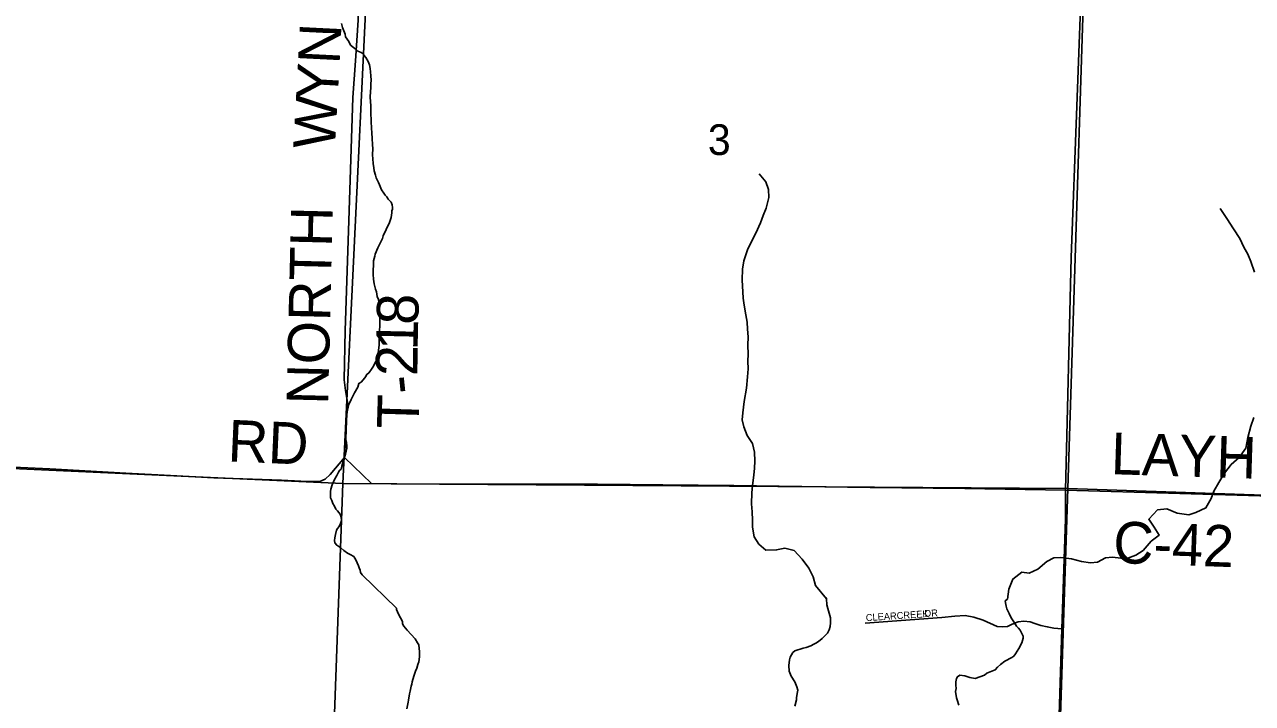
# Model space of a CAD drawing. Extents: x 1310247 to 1552180, y 377264 to 706493.
# Drawn here: x 1327940 to 1336785, y 507946 to 512834 of the extents above; entities that cross this region are included whole.
import ezdxf

# ---------------------------------------------------------------- set-up
doc = ezdxf.new("R2010")
doc.units = 0
for name, color, linetype in [('GM_X_County_Road', 7, 'Continuous'), ('GM_X_County_Road_Text', 7, 'Continuous'), ('GM_X_Minor_River', 7, 'Continuous'), ('GM_X_Section', 7, 'Continuous'), ('GM_X_Section_Text', 7, 'Continuous'), ('GM_X_Township_Road', 7, 'Continuous'), ('GM_X_Township_Road_Text', 7, 'Continuous'), ('GM_X_Township_Subdivision', 7, 'Continuous'), ('GM_X_Township_Subdivision_Text', 7, 'Continuous')]:
    doc.layers.add(name, color=color, linetype=linetype)

msp = doc.modelspace()

# ---------------------------------------------------------------- linework, layer by layer
at = {"layer": 'GM_X_County_Road'}
for points in [[(1335439.3, 509482.1), (1335480.3, 511155.7), (1335602.2, 514427.6), (1335604.9, 514541)], [(1335291.7, 504215.6), (1335326.7, 505321.7), (1335352.9, 506544.2), (1335413.2, 508482.2), (1335437.6, 509275.5), (1335439.3, 509482.1)], [(1335439.3, 509482.1), (1337084.7, 509432.4), (1338011, 509406.4), (1339632, 509344.7), (1340182.7, 509325.2), (1340609.9, 509307.8), (1340852, 509305.7), (1341147.7, 509295.9), (1341228.9, 509279.7), (1341321.5, 509219.6), (1342143.5, 508569.8), (1342574.1, 508231.8), (1343163.8, 507778.6), (1343331.1, 507658.4), (1343539, 507517), (1343771.3, 507356.2), (1344377.3, 506860.7), (1344648.6, 506630), (1344811, 506475.7), (1344961, 506294.1), (1345317.9, 505886), (1345501.5, 505723.6), (1345654.2, 505589.5)]]:
    msp.add_lwpolyline(points, dxfattribs=at)
at = {"layer": 'GM_X_Minor_River'}
for points in [[(1330583.8, 511461.7), (1330586.2, 511477.7), (1330586.6, 511491.8), (1330590.8, 511503.7), (1330591.2, 511517.7), (1330587.6, 511535.9), (1330582, 511556.1), (1330560.4, 511576.7), (1330550.8, 511592.9), (1330537, 511605.3), (1330529.3, 511619.6), (1330511.8, 511644), (1330496.6, 511680.5), (1330488.9, 511696.8), (1330473.6, 511731.3), (1330468, 511749.4), (1330458.8, 511781.8), (1330455.2, 511801.9), (1330451.9, 511834.1), (1330448.7, 511868.3), (1330447.4, 511896.4), (1330448.4, 511940.5), (1330447, 511968.6), (1330444.1, 512014.8), (1330440.9, 512051), (1330439.8, 512091.1), (1330436.8, 512133.3), (1330434.5, 512205.6), (1330433.5, 512249.7), (1330430.9, 512310), (1330431.8, 512352.1), (1330434.5, 512378.1), (1330435.2, 512408.1), (1330437.8, 512434.2), (1330434.5, 512464.3), (1330433.1, 512492.4), (1330429.7, 512518.6), (1330424.3, 512544.8), (1330414.8, 512567.1), (1330399.4, 512595.6), (1330385.7, 512612), (1330379.9, 512624.1), (1330364.1, 512632.6), (1330340.2, 512643.2), (1330328.4, 512653.5), (1330310.7, 512668), (1330289, 512686.6), (1330275.6, 512713), (1330252.3, 512745.7), (1330248.7, 512763.8), (1330229.7, 512812.4), (1330224.4, 512842.6)], [(1333231.6, 511759.2), (1333280.6, 511702), (1333299.5, 511647.5), (1333302.3, 511589.3), (1333282.6, 511511.5), (1333261.4, 511459.7), (1333242.2, 511406), (1333208.6, 511332.5), (1333177.2, 511272.9), (1333147.8, 511211.3), (1333122.1, 511133.6), (1333110.8, 511073.7), (1333109.2, 510995.5), (1333116.5, 510865), (1333123.4, 510812.7), (1333136, 510744.2), (1333144.9, 510689.9), (1333147.8, 510639.7), (1333152.7, 510585.4), (1333151.4, 510525.2), (1333152.1, 510461), (1333151, 510410.9), (1333151.9, 510354.8), (1333148.6, 510296.6), (1333140.9, 510216.6), (1333124.9, 510120.6), (1333113.1, 510038.6), (1333110, 509988.5), (1333121, 509938.2), (1333145.8, 509875.5), (1333182.7, 509818.5), (1333197.4, 509756.1), (1333200, 509689.8), (1333199, 509639.7), (1333193.9, 509589.6), (1333184.3, 509515.6), (1333179.2, 509461.6), (1333177.5, 509383.4), (1333180.3, 509325.1), (1333183.1, 509264.9), (1333184, 509214.8), (1333196.6, 509144.3), (1333229.6, 509093.5), (1333280.8, 509048.3), (1333357.1, 509050.7), (1333417.6, 509063.5), (1333483.5, 509048.1), (1333542.3, 508984.8), (1333589.1, 508919.6), (1333619.9, 508856.8), (1333638.7, 508796.2), (1333717.3, 508699.9)], [(1336553, 511510.6), (1336599.6, 511437.4), (1336648.2, 511364.2), (1336694.9, 511293), (1336723.7, 511232.3), (1336750.7, 511179.6), (1336773.7, 511126.9), (1336800.1, 511050.2)], [(1330618.5, 508631.5), (1330371.1, 508871.6), (1330361.4, 508887.9), (1330357.8, 508906), (1330350.1, 508922.3), (1330346.5, 508936.4), (1330327.4, 508981), (1330311.9, 509003.5), (1330286.1, 509018.1), (1330266.2, 509026.7), (1330240.6, 509047.4), (1330219, 509066), (1330189.3, 509084.7), (1330175.6, 509101.1), (1330174, 509119.2), (1330174.4, 509137.3), (1330179, 509161.2), (1330187.8, 509193.1), (1330194.1, 509205), (1330206.5, 509220.7), (1330217, 509242.5), (1330221.4, 509256.4), (1330223.7, 509268.4), (1330222, 509282.5), (1330218.2, 509294.6), (1330212.6, 509308.8), (1330195.1, 509333.3), (1330183.3, 509345.6), (1330173.7, 509365.9), (1330160.1, 509384.3), (1330154.6, 509406.5), (1330145, 509426.8), (1330145.3, 509440.8), (1330144, 509471), (1330146.5, 509489), (1330157.2, 509520.8), (1330165.7, 509540.6), (1330172.2, 509558.5), (1330190.9, 509586.1), (1330201.5, 509609.9), (1330207.8, 509623.8), (1330220.1, 509633.5), (1330226.6, 509655.4), (1330231, 509671.4), (1330235.4, 509687.3), (1330241.8, 509703.2), (1330246.2, 509719.1), (1330252.7, 509741), (1330257.2, 509763), (1330261.7, 509780.9), (1330262.1, 509801), (1330258.7, 509825.1), (1330255, 509841.3), (1330253.5, 509859.4), (1330253.7, 509871.4), (1330256.3, 509897.4), (1330258.7, 509999.6), (1330263.8, 510045.6), (1330270.6, 510079.6), (1330275.1, 510097.5), (1330292, 510135.2), (1330317.2, 510182.7), (1330340.2, 510222.2), (1330348.9, 510250.1), (1330365.2, 510259.7), (1330379.6, 510275.4), (1330398.3, 510301), (1330404.6, 510312.9), (1330423, 510328.5), (1330439.6, 510352.1), (1330454.2, 510373.8), (1330464.7, 510395.6), (1330477.3, 510419.4), (1330486.1, 510451.3), (1330490.9, 510487.3), (1330493.9, 510527.3), (1330496.3, 510633.5), (1330499, 510661.6), (1330500.5, 510725.7), (1330499.2, 510757.8), (1330497.7, 510779.9), (1330496.3, 510804), (1330494.7, 510822.1), (1330489.4, 510854.3), (1330479.9, 510876.7), (1330476.6, 510908.8), (1330469.1, 510929.1), (1330457.9, 510967.5), (1330454.6, 510999.6), (1330451.4, 511033.8), (1330453.7, 511132), (1330462.5, 511165.9), (1330466.9, 511179.8), (1330486, 511227.5), (1330517.7, 511292.9), (1330524.2, 511312.8), (1330545.3, 511358.4), (1330551.7, 511374.3), (1330566.4, 511402), (1330581.4, 511443.8), (1330583.8, 511461.7)], [(1336794.2, 510005.2), (1336772.8, 509941.5), (1336753, 509859.7), (1336737.3, 509783.8), (1336689.8, 509716.5), (1336632.5, 509665.6), (1336583.1, 509604.4), (1336543.5, 509537), (1336506.1, 509473.6), (1336488.9, 509421.8), (1336449.4, 509354.4), (1336378.4, 509319.8), (1336327.9, 509302.7), (1336243.9, 509316.5), (1336168.3, 509346.1), (1336100, 509339.5), (1336038.4, 509272.6), (1336077.3, 509215.6), (1336112.2, 509156.7), (1336055.1, 509113.8), (1335997.5, 509046.7), (1335944.6, 509013.7), (1335888, 508992.8), (1335837.8, 508991.8), (1335777.8, 508999.1), (1335727.5, 508994.1), (1335668.7, 508963.2), (1335618.4, 508958.2), (1335554.4, 508967.6), (1335482.6, 508987.1), (1335404.5, 508996.7), (1335354.3, 508993.7), (1335303.6, 508968.7), (1335240.2, 508911.8), (1335177.4, 508883), (1335123.4, 508892.2), (1335058.2, 508841.3), (1335030.5, 508767.7), (1335021, 508697.7)], [(1333509.4, 508042.3), (1333504.1, 508066.5), (1333489.1, 508101.1), (1333462.2, 508142), (1333449.2, 508178.5), (1333446.4, 508218.7), (1333451.5, 508258.6), (1333456.1, 508278.5), (1333475.2, 508312.1), (1333489.6, 508323.7), (1333503.8, 508329.3), (1333534.1, 508338.4), (1333548.4, 508344), (1333570.6, 508349.3), (1333603, 508360.4), (1333625.4, 508371.8), (1333639.7, 508379.3), (1333660.1, 508390.8), (1333686.9, 508414), (1333724.1, 508451), (1333736.8, 508474.7), (1333743.6, 508500.6), (1333746.4, 508526.6), (1333745.4, 508562.7), (1333736.3, 508595.1), (1333727.3, 508629.4), (1333720, 508655.7), (1333717.3, 508699.9), (1333715.1, 508706.1)], [(1334670.3, 507933.3), (1334657.4, 507971.8), (1334653.8, 507986), (1334647.1, 508032.3), (1334649.8, 508054.3), (1334648.4, 508076.4), (1334649.1, 508100.4), (1334653.8, 508124.4), (1334660.2, 508138.2), (1334676.6, 508149.8), (1334712.6, 508144.7), (1334750.4, 508133.5), (1334788.3, 508124.3), (1334855.3, 508150.4), (1334871.7, 508164), (1334932.6, 508188.2), (1334949.2, 508207.8), (1334969.9, 508227.2), (1335000.7, 508250.3), (1335051.6, 508276.9), (1335065.9, 508286.5), (1335078.4, 508302.2), (1335101.7, 508341.6), (1335122.9, 508381), (1335134, 508416.8), (1335134.4, 508430.9), (1335111.5, 508473.6), (1335099.9, 508488), (1335086.3, 508502.5), (1335071, 508527), (1335047.9, 508561.8), (1335032.8, 508594.3), (1335015.7, 508626.9), (1335010.2, 508645.1), (1335008.6, 508659.2), (1335003.3, 508683.5), (1335021, 508697.7)], [(1330693.7, 507906), (1330703.2, 507953.9), (1330705.6, 507969.9), (1330712.9, 508013.8), (1330717.5, 508033.7), (1330724.6, 508069.6), (1330729, 508083.5), (1330733.5, 508101.4), (1330744.8, 508143.2), (1330755.9, 508178.9), (1330766.6, 508200.7), (1330773.3, 508226.6), (1330779.9, 508246.4), (1330785, 508282.4), (1330786, 508318.4), (1330779.4, 508366.8), (1330771.8, 508381), (1330754.6, 508411.6), (1330696.2, 508473.5), (1330673, 508502.3), (1330663.4, 508518.6), (1330661.9, 508534.7), (1330633.3, 508587.7), (1330620.3, 508622.2), (1330618.5, 508631.5)], [(1333490, 507926.6), (1333501.4, 507972.3), (1333501.9, 507988.4), (1333509, 508028.3), (1333509.4, 508042.3)]]:
    msp.add_lwpolyline(points, dxfattribs=at)
at = {"layer": 'GM_X_Section'}
for points in [[(1329524, 514721.6), (1330480.9, 514673), (1330233.2, 509528.3), (1324992.2, 509766.5), (1325258.2, 514844.8)], [(1330480.9, 514673), (1334811.8, 514576.2), (1335615.2, 514546.8), (1335454.8, 509493.8), (1330233.2, 509528.3)], [(1340140.8, 514415.2), (1340758.5, 514398.2), (1340611.4, 509318.9), (1335454.8, 509493.8), (1335615.2, 514546.8)], [(1324992.2, 509766.5), (1330233.2, 509528.3), (1330044.5, 504292.3), (1324834.5, 504489.4)], [(1330233.2, 509528.3), (1335454.8, 509493.8), (1335284.2, 504214.1), (1335256.2, 504214.7), (1330044.5, 504292.3)], [(1340611.4, 509318.9), (1340450.8, 504038.6), (1335284.2, 504214.1), (1335454.8, 509493.8)]]:
    msp.add_lwpolyline(points, close=True, dxfattribs=at)
at = {"layer": 'GM_X_Township_Road'}
for points in [[(1330244.5, 509717.7), (1330267.1, 510114.1), (1330252.5, 510198.7), (1330243.3, 510276.2), (1330249, 510632.2), (1330276.1, 511419.8), (1330305.2, 512308.3), (1330324, 512572.7), (1330344.2, 512865.3), (1330341.3, 513164.4), (1330347, 513748.8), (1330363.6, 514319.5), (1330379.5, 514701)], [(1326421.6, 509711.9), (1326452.4, 509711.3), (1326528.4, 509707.8), (1327145.1, 509678.2), (1327593.5, 509658.3), (1328122.1, 509635.7), (1328669.4, 509604.9), (1328990.6, 509587.5), (1329302.7, 509570.2), (1329790.1, 509552.4), (1329979.3, 509544.2), (1330029.2, 509543.3), (1330067.4, 509544.2), (1330106.5, 509561.1), (1330140.7, 509593.2), (1330244.5, 509717.7)], [(1330244.5, 509717.7), (1330244.5, 509717.7), (1330439.4, 509530.3), (1330620.8, 509528.1), (1332067.8, 509523.8), (1332537.4, 509520.3), (1333048.7, 509514.2), (1334030.5, 509500.3), (1334713.6, 509493.4), (1335439.3, 509482.1)]]:
    msp.add_lwpolyline(points, dxfattribs=at)
at = {"layer": 'GM_X_Township_Subdivision'}
msp.add_lwpolyline([(1333994.8, 508523.1), (1334547.1, 508565.4), (1334641.8, 508574.5), (1334714.7, 508577.8), (1334777.7, 508567.9), (1334845.4, 508545.3), (1334946.7, 508499.8), (1334981.3, 508496.2), (1335021.4, 508500.9), (1335053.8, 508515.8), (1335097.5, 508533.7), (1335138, 508537.7), (1335183.2, 508533.3), (1335218.5, 508521.3), (1335261.8, 508506.4), (1335306.6, 508498), (1335354.7, 508486.7), (1335413.2, 508482.2)], dxfattribs=at)

# ---------------------------------------------------------------- texts
at = {"layer": 'GM_X_County_Road_Text'}
for s, rotation, p in [('LAYHIGH', 358.1998, (1335762.4, 509596.8)), ('C-42', 357.94217, (1335778.6, 508958))]:
    msp.add_text(s, height=300, rotation=rotation, dxfattribs=at).set_placement(p)
at = {"layer": 'GM_X_Section_Text'}
msp.add_text('3', height=221, rotation=0.00001, dxfattribs=at).set_placement((1332862.5, 511894.8))
at = {"layer": 'GM_X_Township_Road_Text'}
for s, rotation, p in [('N', 87.14968, (1330209.4, 512544.8)), ('Y', 86.7845, (1330194.5, 512279.2)), ('W', 86.78451, (1330175, 511932.1)), ('NORTH', 88.60821, (1330126.5, 510094.6)), ('8', 88.51347, (1330775.5, 510670)), ('1', 88.72364, (1330771.3, 510485.6)), ('2', 89.70531, (1330770.4, 510302.1)), ('-', 96.0455, (1330782.9, 510188.4)), ('T', 88.25224, (1330777.8, 509919.7)), ('RD', 357.53229, (1329400.4, 509689.1))]:
    msp.add_text(s, height=300, rotation=rotation, dxfattribs=at).set_placement(p)
at = {"layer": 'GM_X_Township_Subdivision_Text'}
for s, rotation, p in [('CLEARCREEK', 3.77263, (1334001.5, 508537.9)), ('DR', 3.01113, (1334424, 508568.7))]:
    msp.add_text(s, height=50, rotation=rotation, dxfattribs=at).set_placement(p)

doc.saveas('drawing.dxf')
